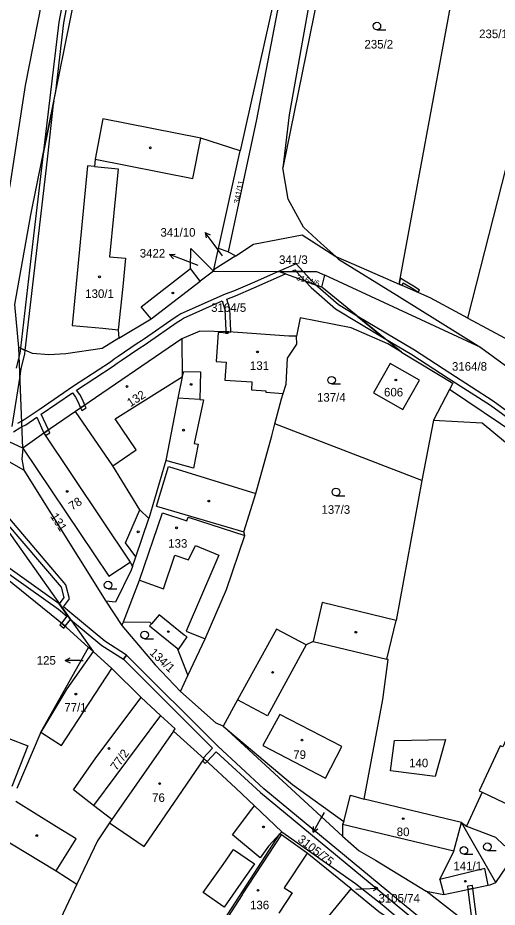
# Model space of a CAD drawing. Extents: x -776734 to -748832, y -1118122 to -976986.
# Drawn here: x -753477.4 to -753382.2, y -1115490.8 to -1115314.3 of the extents above; entities that cross this region are included whole.
import ezdxf

# ---------------------------------------------------------------- set-up
doc = ezdxf.new("R2010")
doc.units = 0
for name, color, linetype in [('KM_Hranice parcel', 7, 'Continuous'), ('KM_Parcelní čísla', 7, 'Continuous'), ('KM_Pop  PČ popisy', 7, 'Continuous'), ('KM_Vnitřní kresba', 7, 'Continuous'), ('KM_Věcná břemena k části', 7, 'Continuous'), ('KM_Značky budov', 7, 'Continuous'), ('KM_Značky kultur', 7, 'Continuous')]:
    doc.layers.add(name, color=color, linetype=linetype)

msp = doc.modelspace()

# ---------------------------------------------------------------- linework, layer by layer
at = {"layer": 'KM_Hranice parcel'}
for p, q in [((-753418.54, -1115274.74), (-753433.23, -1115340.67)), ((-753401.71, -1115367.14), (-753384.76, -1115275.5)), ((-753410.93, -1115276.14), (-753424.75, -1115344.05)), ((-753437.55, -1115360.07), (-753433.23, -1115340.67)), ((-753438.56, -1115364.58), (-753437.55, -1115360.07)), ((-753435.62, -1115360.74), (-753437.55, -1115360.07)), ((-753434.13, -1115361.49), (-753430.57, -1115359.22)), ((-753434.13, -1115361.49), (-753438.42, -1115364.22)), ((-753435.62, -1115360.74), (-753434.13, -1115361.49)), ((-753438.56, -1115364.58), (-753441.2, -1115366.55)), ((-753438.42, -1115364.22), (-753438.56, -1115364.58)), ((-753438.56, -1115364.58), (-753425.62, -1115364.6)), ((-753417.04, -1115367.75), (-753425.62, -1115364.6)), ((-753417.04, -1115367.75), (-753416.44, -1115365.36)), ((-753385.46, -1115379.69), (-753416.44, -1115365.36)), ((-753401.24, -1115380.62), (-753417.04, -1115367.75)), ((-753402.12, -1115369.34), (-753385.46, -1115379.69)), ((-753477.15, -1115379.74), (-753477.94, -1115371.21)), ((-753421.31, -1115373.8), (-753422.07, -1115377.45)), ((-753388.04, -1115373.9), (-753379.8, -1115378.34)), ((-753444.8, -1115378.01), (-753465.91, -1115392.41)), ((-753476.33, -1115399.68), (-753477.15, -1115379.74)), ((-753385.46, -1115379.69), (-753363.64, -1115395.78)), ((-753391.71, -1115388.02), (-753394.88, -1115394.11)), ((-753366.84, -1115404.88), (-753391.71, -1115388.02)), ((-753397.16, -1115406.09), (-753426.35, -1115394.85)), ((-753394.88, -1115394.11), (-753397.16, -1115406.09)), ((-753476.16, -1115404.08), (-753487.83, -1115397.48)), ((-753476.33, -1115399.68), (-753479.06, -1115398.42)), ((-753476.16, -1115404.08), (-753459.86, -1115430.06)), ((-753397.16, -1115406.09), (-753402.29, -1115433.94)), ((-753485.47, -1115407.51), (-753462.43, -1115440.03)), ((-753459.86, -1115430.06), (-753456.69, -1115434.89)), ((-753456.69, -1115434.89), (-753456.4, -1115434.15)), ((-753472.81, -1115456.07), (-753463.3, -1115439.24)), ((-753462.43, -1115440.03), (-753463.3, -1115439.24)), ((-753445.06, -1115448.01), (-753443.6, -1115444.86)), ((-753412.93, -1115476.73), (-753436.63, -1115454.89)), ((-753472.81, -1115456.07), (-753477.57, -1115467.24)), ((-753446.44, -1115455.86), (-753458.71, -1115473.4)), ((-753389.33, -1115474.01), (-753408.64, -1115469.36)), ((-753385.24, -1115467.99), (-753388.32, -1115474.73)), ((-753389.33, -1115474.01), (-753388.32, -1115474.73)), ((-753382.5, -1115485.92), (-753389.33, -1115474.01)), ((-753425.38, -1115476.24), (-753425, -1115475.84)), ((-753382.5, -1115485.92), (-753378.44, -1115479.89)), ((-753465.64, -1115486.23), (-753469.5, -1115494.37))]:
    msp.add_line(p, q, dxfattribs=at)
for points in [[(-753478.97, -1115347.96), (-753475.82, -1115327.7), (-753463.72, -1115266.09)], [(-753418.54, -1115274.74), (-753429.97, -1115334.45), (-753435.62, -1115360.74)], [(-753388.04, -1115373.9), (-753377.88, -1115333.93), (-753365.98, -1115274.73)], [(-753477.94, -1115371.21), (-753474.76, -1115353.37), (-753470.21, -1115330.79), (-753463.62, -1115298.06)], [(-753418.3, -1115304.23), (-753423.5, -1115333.55), (-753424.75, -1115344.05)], [(-753433.23, -1115340.67), (-753441.06, -1115338.16), (-753460.52, -1115334.29), (-753462.03, -1115342.32), (-753462.16, -1115343.77), (-753463.55, -1115343.64), (-753466.56, -1115375.34), (-753460.52, -1115375.88), (-753457.45, -1115376.21), (-753457.3, -1115377.88)], [(-753414.26, -1115361.64), (-753417.21, -1115358.99), (-753420.7, -1115355.85), (-753423.7, -1115350.3), (-753424.75, -1115344.05)], [(-753430.57, -1115359.22), (-753420.91, -1115357.33), (-753414.26, -1115361.64)], [(-753441.2, -1115366.55), (-753443.12, -1115364.05), (-753443.02, -1115360.06), (-753438.56, -1115364.58)], [(-753414.26, -1115361.64), (-753409.22, -1115363.85), (-753401.71, -1115367.14)], [(-753414.26, -1115361.64), (-753413.7, -1115362.15), (-753402.12, -1115369.34)], [(-753425.62, -1115364.6), (-753418.07, -1115364.61), (-753416.44, -1115365.36)], [(-753457.3, -1115377.88), (-753450.91, -1115374.03), (-753441.2, -1115366.55)], [(-753388.04, -1115373.9), (-753389.68, -1115373.01), (-753395.57, -1115369.83), (-753401.71, -1115367.14)], [(-753401.24, -1115380.62), (-753403.92, -1115379), (-753411.19, -1115375.82), (-753421.31, -1115373.8)], [(-753457.3, -1115377.88), (-753460.63, -1115379.94), (-753467.85, -1115380.99), (-753471.2, -1115381.18), (-753474.44, -1115380.89), (-753477.15, -1115379.74)], [(-753422.07, -1115377.45), (-753423.6, -1115377.48), (-753435.54, -1115376.63), (-753441.25, -1115376.45), (-753444.8, -1115378.01)], [(-753424.09, -1115386.98), (-753423.83, -1115381.85), (-753422, -1115379.05), (-753422.07, -1115377.45)], [(-753444.8, -1115378.01), (-753444.73, -1115385.56), (-753445.61, -1115389.78), (-753447.99, -1115402.14), (-753451.35, -1115413.68)], [(-753401.24, -1115380.62), (-753391.07, -1115386.79), (-753391.71, -1115388.02)], [(-753403.49, -1115382.92), (-753406.78, -1115388.71), (-753400.97, -1115392.01), (-753397.67, -1115386.21), (-753403.49, -1115382.92)], [(-753426.35, -1115394.85), (-753425.06, -1115389.88), (-753424.71, -1115388.82), (-753424.09, -1115386.98)], [(-753465.91, -1115392.41), (-753472.18, -1115396.69), (-753476.33, -1115399.68)], [(-753451.35, -1115413.68), (-753453.16, -1115411.95), (-753458.53, -1115403.23), (-753465.91, -1115392.41)], [(-753430.16, -1115408.72), (-753426.98, -1115397.25), (-753426.35, -1115394.85)], [(-753394.88, -1115394.11), (-753385.23, -1115394.66), (-753374.03, -1115403.95), (-753338.83, -1115424.47)], [(-753476.33, -1115399.68), (-753476.54, -1115401.87), (-753476.16, -1115404.08)], [(-753476.33, -1115399.68), (-753459.29, -1115425.1), (-753455.09, -1115422.32), (-753454.59, -1115423.16)], [(-753432.33, -1115417.02), (-753432.5, -1115416.33), (-753430.16, -1115408.72)], [(-753456.4, -1115434.15), (-753453.23, -1115425.89), (-753448.67, -1115412.56), (-753443.79, -1115414.13), (-753443.56, -1115413.4), (-753432.33, -1115417.02)], [(-753454.59, -1115423.16), (-753453.95, -1115421.25), (-753451.35, -1115413.68)], [(-753443.6, -1115444.86), (-753440.2, -1115437.53), (-753435.94, -1115427.77), (-753432.33, -1115417.02)], [(-753454.59, -1115423.16), (-753454.87, -1115423.9), (-753457.99, -1115430.3), (-753459.86, -1115430.06)], [(-753463.3, -1115439.24), (-753467.76, -1115435.2), (-753469.32, -1115433.93), (-753479.74, -1115425.52)], [(-753402.29, -1115433.94), (-753417, -1115430.32), (-753418.77, -1115438.11), (-753420.15, -1115438.71), (-753426.05, -1115435.6), (-753433.78, -1115449.69), (-753436.63, -1115454.89)], [(-753456.4, -1115434.15), (-753451.13, -1115434.25), (-753450.82, -1115434.54), (-753451.22, -1115434.99), (-753445.73, -1115439.42), (-753443.6, -1115444.86)], [(-753408.64, -1115469.36), (-753404.9, -1115449.61), (-753403.85, -1115441.63), (-753404.16, -1115441.56), (-753402.29, -1115433.94)], [(-753456.69, -1115434.89), (-753450.13, -1115442.68), (-753445.06, -1115448.01)], [(-753462.43, -1115440.03), (-753467.62, -1115447.47), (-753472.81, -1115456.07)], [(-753452.86, -1115449.21), (-753458.69, -1115443.46), (-753462.43, -1115440.03)], [(-753436.63, -1115454.89), (-753438, -1115454.3), (-753445.06, -1115448.01)], [(-753458.71, -1115473.4), (-753462.34, -1115470.61), (-753466.34, -1115467.54), (-753461.88, -1115461.18), (-753452.86, -1115449.21)], [(-753446.44, -1115455.86), (-753446.12, -1115455.41), (-753449.05, -1115452.74), (-753452.86, -1115449.21)], [(-753490.85, -1115452.81), (-753486.29, -1115454.58), (-753485.49, -1115452.52), (-753482.17, -1115453.81), (-753482.96, -1115455.87), (-753475.34, -1115458.82), (-753478.52, -1115466.87)], [(-753436.63, -1115454.89), (-753422.87, -1115466.46), (-753412.7, -1115473.78)], [(-753378.94, -1115454.19), (-753381.14, -1115459.01), (-753381.67, -1115458.76), (-753385.83, -1115467.71), (-753385.24, -1115467.99)], [(-753425, -1115475.84), (-753430.39, -1115470.7), (-753434.08, -1115467.19), (-753440.41, -1115461.38), (-753446.44, -1115455.86)], [(-753392.51, -1115457.54), (-753394.55, -1115464.89), (-753403.39, -1115463.73), (-753402.64, -1115457.71), (-753392.51, -1115457.54)], [(-753412.7, -1115473.78), (-753411.37, -1115468.56), (-753408.64, -1115469.36)], [(-753458.71, -1115473.4), (-753459.17, -1115474.05), (-753461.57, -1115477.65), (-753465.64, -1115486.23)], [(-753412.7, -1115473.78), (-753412.91, -1115474.4), (-753412.93, -1115476.73)], [(-753384.04, -1115486.47), (-753384.66, -1115483.14), (-753393.63, -1115485.32), (-753390.86, -1115479.69), (-753389.33, -1115474.01)], [(-753388.32, -1115474.73), (-753382.57, -1115476.93), (-753380.91, -1115478.54), (-753378.44, -1115479.89)], [(-753481.53, -1115476.51), (-753469.75, -1115483.63), (-753465.64, -1115486.23)], [(-753446.46, -1115508.92), (-753440.77, -1115500.11), (-753425.38, -1115476.24)], [(-753411.2, -1115487.19), (-753419.97, -1115480.07), (-753425.05, -1115476.48), (-753425.38, -1115476.24)], [(-753425, -1115475.84), (-753410.37, -1115486.11), (-753404.76, -1115490.58), (-753401.45, -1115493.42), (-753387.71, -1115504.88)], [(-753412.93, -1115476.73), (-753409.65, -1115479.63), (-753406.38, -1115481.5), (-753396.33, -1115487.61)], [(-753436.75, -1115524.68), (-753431.6, -1115515.17), (-753427.42, -1115508.28), (-753424, -1115502.82), (-753411.2, -1115487.19)], [(-753411.2, -1115487.19), (-753405.72, -1115491.69), (-753402.02, -1115494.19), (-753397.15, -1115497.92)], [(-753396.33, -1115487.61), (-753392.85, -1115488.29), (-753384.04, -1115486.47)], [(-753384.04, -1115486.47), (-753383.61, -1115486.38), (-753382.5, -1115485.92)], [(-753310.76, -1115557.91), (-753322.05, -1115545.77), (-753396.33, -1115487.61)]]:
    msp.add_lwpolyline(points, dxfattribs=at)
at = {"layer": 'KM_Pop  PČ popisy'}
for p, q in [((-753438.4, -1115359.29), (-753440.164, -1115356.862)), ((-753440.164, -1115356.862), (-753439.17, -1115357.378)), ((-753440.164, -1115356.862), (-753439.98, -1115357.967)), ((-753436.75, -1115361.55), (-753438.4, -1115359.29)), ((-753447.252, -1115361.265), (-753446.137, -1115361.156)), ((-753444.45, -1115362.34), (-753447.252, -1115361.265)), ((-753447.252, -1115361.265), (-753446.496, -1115362.091)), ((-753441.57, -1115363.44), (-753444.45, -1115362.34)), ((-753467.961, -1115441.83), (-753466.96, -1115441.329)), ((-753464.96, -1115441.83), (-753467.961, -1115441.83)), ((-753467.961, -1115441.83), (-753466.96, -1115442.331)), ((-753464.96, -1115441.83), (-753464.4, -1115441.83)), ((-753416.56, -1115472.02), (-753417.28, -1115473.3)), ((-753417.28, -1115473.3), (-753418.735, -1115475.925)), ((-753418.735, -1115475.925), (-753418.687, -1115474.806)), ((-753418.735, -1115475.925), (-753417.811, -1115475.292)), ((-753410.32, -1115487.27), (-753408.89, -1115487.19)), ((-753408.89, -1115487.19), (-753405.893, -1115487.033)), ((-753405.893, -1115487.033), (-753406.919, -1115486.585)), ((-753405.893, -1115487.033), (-753406.867, -1115487.585))]:
    msp.add_line(p, q, dxfattribs=at)
at = {"layer": 'KM_Vnitřní kresba'}
for p, q in [((-753442.65, -1115346.16), (-753441.06, -1115338.16)), ((-753462.03, -1115342.32), (-753442.65, -1115346.16)), ((-753462.16, -1115343.77), (-753457.45, -1115344.22)), ((-753457.45, -1115344.22), (-753459.14, -1115361.7)), ((-753459.14, -1115361.7), (-753455.99, -1115362.01)), ((-753455.99, -1115362.01), (-753456.55, -1115367.63)), ((-753452.86, -1115371.66), (-753443.12, -1115364.05)), ((-753456.55, -1115367.63), (-753457.45, -1115376.21)), ((-753450.91, -1115374.03), (-753452.86, -1115371.66)), ((-753437.59, -1115376.76), (-753438, -1115382.5)), ((-753435.59, -1115376.9), (-753437.59, -1115376.76)), ((-753435.54, -1115376.63), (-753435.59, -1115376.9)), ((-753438, -1115382.5), (-753436, -1115382.64)), ((-753436, -1115382.64), (-753436.26, -1115386.22)), ((-753444.73, -1115385.56), (-753444.39, -1115384.48)), ((-753444.39, -1115384.48), (-753441.1, -1115384.54)), ((-753441.1, -1115384.54), (-753441.21, -1115390.04)), ((-753458.05, -1115393.87), (-753444.73, -1115385.56)), ((-753436.26, -1115386.22), (-753430.92, -1115386.55)), ((-753430.92, -1115386.55), (-753431.01, -1115388.11)), ((-753431.01, -1115388.11), (-753428.14, -1115388.3)), ((-753428.14, -1115388.3), (-753428.16, -1115388.6)), ((-753441.21, -1115390.04), (-753445.61, -1115389.78)), ((-753440.5, -1115390.08), (-753442.38, -1115398.79)), ((-753441.21, -1115390.04), (-753440.5, -1115390.08)), ((-753428.16, -1115388.6), (-753424.71, -1115388.82)), ((-753453.85, -1115400.04), (-753458.05, -1115393.87)), ((-753472.18, -1115396.69), (-753455.09, -1115422.32)), ((-753441.6, -1115398.93), (-753442.5, -1115403.68)), ((-753442.38, -1115398.79), (-753441.6, -1115398.93)), ((-753458.53, -1115403.23), (-753453.85, -1115400.04)), ((-753447.53, -1115402.27), (-753447.99, -1115402.14)), ((-753442.5, -1115403.68), (-753447.53, -1115402.27)), ((-753449.85, -1115411.18), (-753447.47, -1115403.31)), ((-753447.47, -1115403.31), (-753430.16, -1115408.72)), ((-753449.85, -1115411.18), (-753432.5, -1115416.33)), ((-753455.99, -1115418.5), (-753453.16, -1115411.95)), ((-753453.95, -1115421.25), (-753455.99, -1115418.5)), ((-753443.51, -1115421.84), (-753442.07, -1115419)), ((-753442.07, -1115419), (-753437.45, -1115420.93)), ((-753448.44, -1115427.63), (-753446.18, -1115420.93)), ((-753446.18, -1115420.93), (-753443.51, -1115421.84)), ((-753437.45, -1115420.93), (-753438.06, -1115422.32)), ((-753438.06, -1115422.32), (-753443.95, -1115436.01)), ((-753453.23, -1115425.89), (-753448.44, -1115427.63)), ((-753449.28, -1115432.8), (-753450.82, -1115434.54)), ((-753444.33, -1115436.83), (-753449.28, -1115432.8)), ((-753443.95, -1115436.01), (-753440.2, -1115437.53)), ((-753445.46, -1115439.64), (-753443.76, -1115437.15)), ((-753443.76, -1115437.15), (-753444.33, -1115436.83)), ((-753445.73, -1115439.42), (-753445.46, -1115439.64)), ((-753420.15, -1115438.71), (-753427.81, -1115452.84)), ((-753418.77, -1115438.11), (-753404.16, -1115441.56)), ((-753468.68, -1115458.7), (-753458.69, -1115443.46)), ((-753427.81, -1115452.84), (-753433.78, -1115449.69)), ((-753449.05, -1115452.74), (-753462.34, -1115470.61)), ((-753425.36, -1115452.54), (-753428.74, -1115458.73)), ((-753413.06, -1115458.92), (-753425.36, -1115452.54)), ((-753472.81, -1115456.07), (-753468.68, -1115458.7)), ((-753428.74, -1115458.73), (-753416.3, -1115465.18)), ((-753416.3, -1115465.18), (-753413.06, -1115458.92)), ((-753452.31, -1115478.74), (-753440.41, -1115461.38)), ((-753385.24, -1115467.99), (-753376.51, -1115472.13)), ((-753469.66, -1115474.87), (-753477.78, -1115469.85)), ((-753434.73, -1115476.44), (-753430.9, -1115471.37)), ((-753430.9, -1115471.37), (-753430.39, -1115470.7)), ((-753465.79, -1115477.26), (-753469.66, -1115474.87)), ((-753459.17, -1115474.05), (-753452.31, -1115478.74)), ((-753390.86, -1115479.69), (-753412.91, -1115474.4)), ((-753429.27, -1115481.03), (-753434.73, -1115476.44)), ((-753432.82, -1115488.39), (-753425.05, -1115476.48)), ((-753427.59, -1115478.68), (-753425.38, -1115476.24)), ((-753469.75, -1115483.63), (-753465.79, -1115477.26)), ((-753436.63, -1115482.34), (-753434.54, -1115479.34)), ((-753434.54, -1115479.34), (-753430.42, -1115482.19)), ((-753427.59, -1115478.68), (-753429.27, -1115481.03)), ((-753419.97, -1115480.07), (-753424.5, -1115486.95)), ((-753440.59, -1115487.93), (-753436.63, -1115482.34)), ((-753430.42, -1115482.19), (-753432.53, -1115485.18)), ((-753432.53, -1115485.18), (-753436.44, -1115490.82)), ((-753393.63, -1115485.32), (-753392.85, -1115488.29)), ((-753424.5, -1115486.95), (-753422.91, -1115488)), ((-753436.44, -1115490.82), (-753440.59, -1115487.93)), ((-753432.82, -1115488.39), (-753440.58, -1115500.3)), ((-753422.91, -1115488), (-753425.56, -1115492.01))]:
    msp.add_line(p, q, dxfattribs=at)
at = {"layer": 'KM_Věcná břemena k části'}
for points in [[(-753462.08, -1115287.9), (-753461.29, -1115284.3), (-753465, -1115292.91), (-753469.22, -1115315.13), (-753472.33, -1115341.3), (-753470.21, -1115330.79), (-753469.83, -1115328.89), (-753468.23, -1115315.26), (-753464.04, -1115293.21), (-753462.26, -1115289.08)], [(-753474.64, -1115360.95), (-753476.84, -1115379.87), (-753475.88, -1115380.28), (-753473.64, -1115361.04), (-753471.44, -1115342.31), (-753470.21, -1115330.79), (-753472.33, -1115341.3)], [(-753422.15, -1115364.6), (-753420.77, -1115364.61), (-753422.15, -1115363.12), (-753425.62, -1115364.6), (-753423.06, -1115364.6), (-753422.41, -1115364.32)], [(-753418.31, -1115367.28), (-753420.77, -1115364.61), (-753422.15, -1115364.6), (-753420.36, -1115366.53)], [(-753404.64, -1115377.85), (-753410, -1115373.49), (-753413.73, -1115371.25), (-753418.31, -1115367.28), (-753420.36, -1115366.53), (-753419.16, -1115367.83), (-753414.31, -1115372.07)], [(-753401.1, -1115367.41), (-753400.89, -1115366.91), (-753398.77, -1115368.16), (-753397.92, -1115368.76), (-753397.63, -1115368.35), (-753398.49, -1115367.74), (-753401.14, -1115366.18), (-753401.19, -1115366.01), (-753401.52, -1115366.09), (-753401.71, -1115367.14)], [(-753410, -1115373.49), (-753404.64, -1115377.85), (-753399.17, -1115381.12), (-753391.98, -1115385.77), (-753383.59, -1115391.19), (-753366.42, -1115403.69), (-753366.08, -1115402.71), (-753383.03, -1115390.37), (-753391.66, -1115384.79), (-753398.65, -1115380.27)], [(-753435.54, -1115376.63), (-753436.12, -1115376.61), (-753436.15, -1115376.86), (-753435.59, -1115376.9)], [(-753464.66, -1115392.24), (-753463.82, -1115391.71), (-753464.06, -1115391.15), (-753464.89, -1115391.71)], [(-753471.02, -1115396.68), (-753471.29, -1115396.08), (-753472.18, -1115396.69), (-753471.84, -1115397.21)], [(-753468.2, -1115435.4), (-753467.93, -1115435.06), (-753468.71, -1115434.42), (-753469, -1115434.8)], [(-753439.81, -1115461.93), (-753440.41, -1115461.38), (-753440.7, -1115461.8), (-753440.15, -1115462.3)], [(-753388.05, -1115487.3), (-753387.07, -1115487.1), (-753387.14, -1115486.54), (-753388.13, -1115486.67)], [(-753387.19, -1115494.06), (-753387.58, -1115494.46), (-753386.78, -1115495.09), (-753386.13, -1115494.41), (-753387.07, -1115487.1), (-753388.05, -1115487.3)]]:
    msp.add_lwpolyline(points, close=True, dxfattribs=at)
for points in [[(-753478.23, -1115396.46), (-753476.94, -1115395.64), (-753476.51, -1115395.41), (-753475.79, -1115395.04), (-753473.56, -1115393.54), (-753472.18, -1115396.69), (-753471.29, -1115396.08), (-753472.71, -1115392.96), (-753466.52, -1115388.74), (-753465.89, -1115389.58), (-753465.44, -1115390.44), (-753464.89, -1115391.71), (-753464.06, -1115391.15), (-753464.53, -1115390.02), (-753465.05, -1115389.04), (-753465.69, -1115388.2), (-753458.42, -1115383.44), (-753457.63, -1115382.85), (-753456.83, -1115382.28), (-753453.17, -1115379.79), (-753452.27, -1115379.26), (-753451.63, -1115378.79), (-753445.77, -1115374.71), (-753445.06, -1115374.3), (-753444.49, -1115373.91), (-753436.83, -1115370.48), (-753436.27, -1115372.19), (-753436.08, -1115376.35), (-753436.12, -1115376.61), (-753435.54, -1115376.63), (-753435.12, -1115376.66), (-753435.08, -1115376.39), (-753435.27, -1115372.01), (-753435.9, -1115370.1), (-753434.15, -1115369.43), (-753430.51, -1115367.87), (-753424.22, -1115365.11), (-753425.62, -1115364.6), (-753430.87, -1115366.93), (-753434.53, -1115368.51), (-753436.23, -1115369.12), (-753444.99, -1115373.03), (-753445.6, -1115373.46), (-753446.31, -1115373.87), (-753452.21, -1115377.98), (-753452.82, -1115378.42), (-753453.69, -1115378.93), (-753457.42, -1115381.47), (-753458.24, -1115382.06), (-753458.99, -1115382.63), (-753466.3, -1115387.38), (-753473.14, -1115392.06), (-753476.3, -1115394.18), (-753476.55, -1115394.31), (-753477.45, -1115394.77)], [(-753478.48, -1115395.43), (-753476.92, -1115385.41), (-753476.69, -1115383.95), (-753475.96, -1115380.97), (-753475.88, -1115380.28), (-753476.84, -1115379.87), (-753476.95, -1115380.81), (-753477.08, -1115381.37), (-753477.67, -1115383.83)], [(-753467.93, -1115435.06), (-753466.9, -1115433.72), (-753469.12, -1115430.59), (-753480.28, -1115422.64), (-753486.93, -1115420.3), (-753490.97, -1115419.97), (-753492.53, -1115419.84), (-753500.22, -1115420.21), (-753515.93, -1115421.83), (-753522.7, -1115421.39), (-753532, -1115419.63), (-753532.79, -1115419.44), (-753533.55, -1115419.29), (-753542.71, -1115417.17), (-753545.13, -1115416.42), (-753555.3, -1115414.12), (-753556.5, -1115413.87), (-753557.7, -1115413.4), (-753568.59, -1115409)], [(-753484.06, -1115409.49), (-753468.73, -1115427.29), (-753468.21, -1115429.37), (-753469.12, -1115430.59), (-753466.9, -1115433.72), (-753460.69, -1115438.85), (-753456.4, -1115441.59), (-753455.78, -1115440.81), (-753460.1, -1115438.04), (-753467.02, -1115432.27), (-753468.29, -1115431.19), (-753467.13, -1115429.59), (-753467.81, -1115426.82), (-753483.09, -1115408.89)], [(-753533.73, -1115420.28), (-753533, -1115420.42), (-753532.22, -1115420.61), (-753522.82, -1115422.39), (-753515.91, -1115422.83), (-753500.14, -1115421.21), (-753493.47, -1115420.88), (-753493.39, -1115422.08), (-753492.09, -1115422.69), (-753491.84, -1115421.96), (-753491.74, -1115421.73), (-753492.43, -1115421.42), (-753492.48, -1115420.89), (-753491.41, -1115420.97), (-753487.14, -1115421.29), (-753480.74, -1115423.54), (-753469.28, -1115431.67), (-753467.66, -1115433.03), (-753468.71, -1115434.42), (-753467.93, -1115435.06)], [(-753391.2, -1115498.21), (-753428.53, -1115467.31), (-753437.67, -1115458.88), (-753455.78, -1115440.81), (-753456.4, -1115441.59), (-753438.71, -1115459.26), (-753440.55, -1115461.25), (-753440.41, -1115461.38), (-753439.81, -1115461.93), (-753437.98, -1115459.96), (-753429.2, -1115468.05), (-753392.17, -1115498.71)]]:
    msp.add_lwpolyline(points, dxfattribs=at)
at = {"layer": 'KM_Značky budov'}
for centre in [(-753451.0568, -1115340.0792), (-753461.1468, -1115365.6892), (-753446.5768, -1115368.8892), (-753429.8068, -1115380.5892), (-753402.3468, -1115386.1692), (-753455.6868, -1115387.4592), (-753442.9768, -1115387.0392), (-753444.4668, -1115396.1292), (-753467.5468, -1115408.2792), (-753439.4768, -1115410.2092), (-753453.4768, -1115416.2992), (-753445.8468, -1115415.5092), (-753447.4968, -1115436.1192), (-753410.2768, -1115436.2392), (-753426.7968, -1115444.1992), (-753465.8268, -1115448.5092), (-753459.2668, -1115459.3092), (-753420.9668, -1115457.6492), (-753449.2168, -1115466.2792), (-753400.8768, -1115473.2392), (-753428.6168, -1115474.8792), (-753473.5968, -1115476.5992), (-753388.5668, -1115485.6792), (-753429.7068, -1115487.4692)]:
    msp.add_circle(centre, 0.175, dxfattribs=at)
at = {"layer": 'KM_Značky kultur'}
for p, q in [((-753406.113, -1115316.66), (-753404.363, -1115316.66)), ((-753415.093, -1115386.95), (-753413.343, -1115386.95)), ((-753414.223, -1115409.15), (-753412.473, -1115409.15)), ((-753459.453, -1115427.63), (-753457.703, -1115427.63)), ((-753452.193, -1115437.53), (-753450.443, -1115437.53)), ((-753388.853, -1115480.3), (-753387.103, -1115480.3)), ((-753384.183, -1115479.56), (-753382.433, -1115479.56))]:
    msp.add_line(p, q, dxfattribs=at)
for centre in [(-753406.1129, -1115315.9098), (-753415.0929, -1115386.1998), (-753414.2229, -1115408.3998), (-753459.4529, -1115426.8798), (-753452.1929, -1115436.7798), (-753384.1829, -1115478.8098), (-753388.8529, -1115479.5498)]:
    msp.add_circle(centre, 0.75, dxfattribs=at)

# ---------------------------------------------------------------- texts
at = {"layer": 'KM_Parcelní čísla'}
for s, p in [('235/12', (-753385.83, -1115318.3)), ('235/2', (-753408.58, -1115320.36)), ('341/10', (-753449.055, -1115357.71)), ('3422', (-753453.164, -1115361.85)), ('341/3', (-753425.52, -1115363.13)), ('130/1', (-753463.98, -1115369.88)), ('3164/5', (-753439, -1115372.64)), ('131', (-753431.3, -1115384.16)), ('3164/8', (-753391.21, -1115384.32)), ('606', (-753404.695, -1115389.43)), ('137/4', (-753417.998, -1115390.47)), ('137/3', (-753417.108, -1115412.73)), ('133', (-753447.51, -1115419.46)), ('125', (-753473.61, -1115442.68)), ('77/1', (-753468.13, -1115452)), ('79', (-753422.7, -1115461.38)), ('140', (-753399.71, -1115463.04)), ('76', (-753450.71, -1115469.92)), ('80', (-753402.18, -1115476.71)), ('141/1', (-753390.93, -1115483.48)), ('3105/74', (-753405.79, -1115489.9)), ('136', (-753431.28, -1115491.24))]:
    msp.add_text(s, height=1.7, dxfattribs=at).set_placement(p)
for s, height, rotation, p in [('341/11', 1.14, 78, (-753433.442, -1115351.247)), ('3164/6', 1.14, 343, (-753422.158, -1115366.271)), ('132', 1.7, 33, (-753455.007, -1115391.582)), ('78', 1.7, 33, (-753466.567, -1115412.112)), ('131', 1.7, 303, (-753470.982, -1115413.232)), ('134/1', 1.7, 317, (-753451.339, -1115440.481)), ('77/2', 1.7, 54, (-753457.772, -1115463.839)), ('3105/75', 1.7, 321.999997, (-753421.978, -1115477.654))]:
    msp.add_text(s, height=height, rotation=rotation, dxfattribs=at).set_placement(p)

doc.saveas('drawing.dxf')
